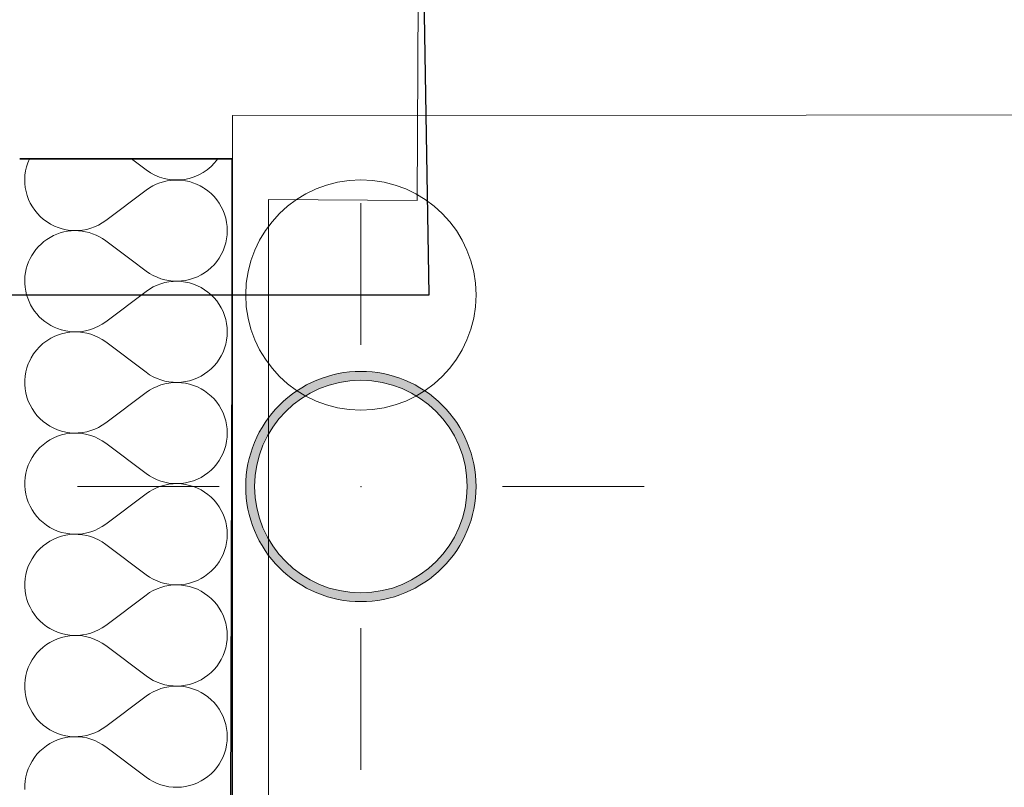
# Model space of a CAD drawing. Header units: millimetres. Extents: x -1465 to 393277, y -3788 to 454312.
# Tile 933 of 958: x 378742 to 379298, y 372679 to 373112. Entities that reach past the tile are written whole.
import ezdxf

# ---------------------------------------------------------------- set-up
doc = ezdxf.new("R2010")
doc.units = ezdxf.units.MM
for name, color, linetype in [('- A - ocieplenie', 8, 'Continuous'), ('2D - Rysunki i Obrazki', 8, 'Continuous'), ('Instalacje - Wod_Kan', 8, 'Continuous'), ('z JAN', 8, 'Continuous')]:
    doc.layers.add(name, color=color, linetype=linetype)

# ---------------------------------------------------------------- blocks, each defined once
blk = doc.blocks.new('*X31')
at = {"layer": '- A - ocieplenie', "linetype": 'Continuous', "lineweight": 13, "ltscale": 100}
for p, q in [((49860.19, 399445.2), (49868.52, 399438.94)), ((49845.67, 399410.37), (49868.52, 399427.52)), ((49845.67, 399398.94), (49860.05, 399388.15))]:
    blk.add_line(p, q, dxfattribs=at)
for centre, start, end in [((49828.52, 399433.23), 155.2417, 306.8699), ((49885.67, 399461.8), 233.1301, 324.4644), ((49885.67, 399404.66), 58.0276, 126.8699), ((49828.52, 399376.09), 53.1301, 253.7957), ((49828.52, 399318.94), 113.8321, 156.1679)]:
    blk.add_arc(centre, 28.57, start, end, dxfattribs=at)
blk = doc.blocks.new('*X32')
at = {"layer": '- A - ocieplenie', "linetype": 'Continuous', "lineweight": 13, "ltscale": 100}
for p, q in [((49901.48, 399428.45), (49900.78, 399428.88)), ((49903.38, 399427.08), (49901.48, 399428.45)), ((49905.16, 399425.55), (49903.38, 399427.08)), ((49906.8, 399423.88), (49905.16, 399425.55)), ((49908.31, 399422.09), (49906.8, 399423.88)), ((49909.66, 399420.18), (49908.31, 399422.09)), ((49910.85, 399418.16), (49909.66, 399420.18)), ((49911.87, 399416.05), (49910.85, 399418.16)), ((49912.72, 399413.86), (49911.87, 399416.05)), ((49913.38, 399411.62), (49912.72, 399413.86)), ((49913.86, 399409.32), (49913.38, 399411.62)), ((49914.14, 399407), (49913.86, 399409.32)), ((49914.24, 399404.66), (49914.14, 399407)), ((49913.86, 399399.99), (49914.14, 399402.32)), ((49914.14, 399402.32), (49914.24, 399404.66)), ((49912.72, 399395.45), (49913.38, 399397.7)), ((49913.38, 399397.7), (49913.86, 399399.99)), ((49909.66, 399389.14), (49910.85, 399391.16)), ((49910.85, 399391.16), (49911.87, 399393.27)), ((49911.87, 399393.27), (49912.72, 399395.45)), ((49860.05, 399388.15), (49868.52, 399381.8)), ((49905.16, 399383.77), (49906.8, 399385.43)), ((49906.8, 399385.43), (49908.31, 399387.23)), ((49908.31, 399387.23), (49909.66, 399389.14)), ((49868.52, 399381.8), (49870.45, 399380.47)), ((49870.45, 399380.47), (49872.49, 399379.31)), ((49872.49, 399379.31), (49874.61, 399378.32)), ((49897.39, 399378.6), (49899.48, 399379.65)), ((49899.48, 399379.65), (49901.48, 399380.87)), ((49901.48, 399380.87), (49903.38, 399382.24)), ((49903.38, 399382.24), (49905.16, 399383.77)), ((49874.61, 399373.86), (49872.49, 399372.87)), ((49874.61, 399378.32), (49876.8, 399377.5)), ((49876.8, 399374.68), (49874.61, 399373.86)), ((49876.8, 399377.5), (49879.06, 399376.86)), ((49879.06, 399375.31), (49876.8, 399374.68)), ((49879.06, 399376.86), (49881.36, 399376.41)), ((49881.36, 399375.76), (49879.06, 399375.31)), ((49881.36, 399376.41), (49883.69, 399376.16)), ((49883.69, 399376.02), (49881.36, 399375.76)), ((49883.69, 399376.16), (49886.03, 399376.09)), ((49886.03, 399376.09), (49883.69, 399376.02)), ((49886.03, 399376.09), (49888.37, 399376.22)), ((49888.37, 399375.96), (49886.03, 399376.09)), ((49888.37, 399376.22), (49890.69, 399376.53)), ((49890.69, 399375.64), (49888.37, 399375.96)), ((49890.69, 399376.53), (49892.97, 399377.04)), ((49892.97, 399375.14), (49890.69, 399375.64)), ((49892.97, 399377.04), (49895.21, 399377.73)), ((49895.21, 399374.45), (49892.97, 399375.14)), ((49895.21, 399377.73), (49897.39, 399378.6)), ((49897.39, 399373.57), (49895.21, 399374.45)), ((49899.48, 399372.53), (49897.39, 399373.57)), ((49845.67, 399353.23), (49868.52, 399370.37)), ((49870.45, 399371.7), (49868.52, 399370.37)), ((49872.49, 399372.87), (49870.45, 399371.7)), ((49901.48, 399371.31), (49899.48, 399372.53)), ((49903.38, 399369.93), (49901.48, 399371.31)), ((49905.16, 399368.41), (49903.38, 399369.93)), ((49906.8, 399366.74), (49905.16, 399368.41)), ((49908.31, 399364.95), (49906.8, 399366.74)), ((49909.66, 399363.03), (49908.31, 399364.95)), ((49910.85, 399361.01), (49909.66, 399363.03)), ((49911.87, 399358.91), (49910.85, 399361.01)), ((49912.72, 399356.72), (49911.87, 399358.91)), ((49841.63, 399350.7), (49843.7, 399351.88)), ((49843.7, 399351.88), (49845.67, 399353.23)), ((49913.38, 399354.48), (49912.72, 399356.72)), ((49913.86, 399352.18), (49913.38, 399354.48)), ((49914.14, 399349.86), (49913.86, 399352.18)), ((49818.48, 399345.69), (49816.94, 399345.04)), ((49820.75, 399346.44), (49818.48, 399345.69)), ((49820.56, 399348.66), (49820.75, 399348.59)), ((49820.75, 399348.59), (49823.07, 399348.04)), ((49823.07, 399346.99), (49820.75, 399346.44)), ((49823.07, 399348.04), (49825.43, 399347.68)), ((49825.43, 399347.35), (49823.07, 399346.99)), ((49825.43, 399347.68), (49827.81, 399347.53)), ((49827.81, 399347.51), (49825.43, 399347.35)), ((49827.81, 399347.53), (49830.2, 399347.57)), ((49830.2, 399347.47), (49827.81, 399347.51)), ((49830.2, 399347.57), (49832.57, 399347.8)), ((49832.57, 399347.23), (49830.2, 399347.47)), ((49832.57, 399347.8), (49834.92, 399348.24)), ((49834.92, 399346.79), (49832.57, 399347.23)), ((49834.92, 399348.24), (49837.22, 399348.87)), ((49837.22, 399346.16), (49834.92, 399346.79)), ((49837.22, 399348.87), (49839.46, 399349.69)), ((49839.46, 399345.34), (49837.22, 399346.16)), ((49839.46, 399349.69), (49841.63, 399350.7)), ((49914.24, 399347.52), (49914.14, 399349.86)), ((49914.14, 399345.18), (49914.24, 399347.52)), ((49841.63, 399344.34), (49839.46, 399345.34)), ((49843.7, 399343.15), (49841.63, 399344.34)), ((49845.67, 399341.8), (49843.7, 399343.15)), ((49845.67, 399341.8), (49868.52, 399324.66)), ((49912.72, 399338.31), (49913.38, 399340.56)), ((49913.38, 399340.56), (49913.86, 399342.85)), ((49913.86, 399342.85), (49914.14, 399345.18)), ((49910.85, 399334.02), (49911.87, 399336.13)), ((49911.87, 399336.13), (49912.72, 399338.31)), ((49801.95, 399329.44), (49801.17, 399327.18)), ((49802.44, 399330.54), (49801.95, 399329.44)), ((49906.8, 399328.29), (49908.31, 399330.09)), ((49908.31, 399330.09), (49909.66, 399332)), ((49909.66, 399332), (49910.85, 399334.02)), ((49800.57, 399324.87), (49800.18, 399322.52)), ((49801.17, 399327.18), (49800.57, 399324.87)), ((49868.52, 399324.66), (49870.45, 399323.33)), ((49899.48, 399322.51), (49901.48, 399323.72)), ((49901.48, 399323.72), (49903.38, 399325.1)), ((49903.38, 399325.1), (49905.16, 399326.62)), ((49905.16, 399326.62), (49906.8, 399328.29)), ((49800.18, 399322.52), (49799.98, 399320.14)), ((49799.98, 399320.14), (49799.98, 399317.75)), ((49870.45, 399323.33), (49872.49, 399322.17)), ((49872.49, 399322.17), (49874.61, 399321.17)), ((49874.61, 399321.17), (49876.8, 399320.35)), ((49876.8, 399320.35), (49879.06, 399319.72)), ((49879.06, 399318.17), (49876.8, 399317.54)), ((49879.06, 399319.72), (49881.36, 399319.27)), ((49881.36, 399318.62), (49879.06, 399318.17)), ((49881.36, 399319.27), (49883.69, 399319.01)), ((49883.69, 399318.88), (49881.36, 399318.62)), ((49883.69, 399319.01), (49886.03, 399318.95)), ((49886.03, 399318.94), (49883.69, 399318.88)), ((49886.03, 399318.95), (49888.37, 399319.07)), ((49888.37, 399318.82), (49886.03, 399318.94)), ((49888.37, 399319.07), (49890.69, 399319.39)), ((49890.69, 399318.5), (49888.37, 399318.82)), ((49890.69, 399319.39), (49892.97, 399319.9)), ((49892.97, 399317.99), (49890.69, 399318.5)), ((49892.97, 399319.9), (49895.21, 399320.59)), ((49895.21, 399317.3), (49892.97, 399317.99)), ((49895.21, 399320.59), (49897.39, 399321.46)), ((49897.39, 399321.46), (49899.48, 399322.51)), ((49799.98, 399317.75), (49800.18, 399315.37)), ((49800.18, 399315.37), (49800.57, 399313.02)), ((49800.57, 399313.02), (49801.17, 399310.71)), ((49845.67, 399296.09), (49868.52, 399313.23)), ((49870.45, 399314.56), (49868.52, 399313.23)), ((49872.49, 399315.72), (49870.45, 399314.56)), ((49874.61, 399316.72), (49872.49, 399315.72)), ((49876.8, 399317.54), (49874.61, 399316.72)), ((49897.39, 399316.43), (49895.21, 399317.3)), ((49899.48, 399315.38), (49897.39, 399316.43)), ((49901.48, 399314.17), (49899.48, 399315.38)), ((49903.38, 399312.79), (49901.48, 399314.17)), ((49905.16, 399311.27), (49903.38, 399312.79)), ((49801.17, 399310.71), (49801.95, 399308.45)), ((49801.95, 399308.45), (49802.92, 399306.27)), ((49906.8, 399309.6), (49905.16, 399311.27)), ((49908.31, 399307.8), (49906.8, 399309.6)), ((49909.66, 399305.89), (49908.31, 399307.8)), ((49802.92, 399306.27), (49804.06, 399304.18)), ((49804.06, 399304.18), (49805.38, 399302.19)), ((49805.38, 399302.19), (49806.86, 399300.32)), ((49910.85, 399303.87), (49909.66, 399305.89)), ((49911.87, 399301.76), (49910.85, 399303.87)), ((49912.72, 399299.58), (49911.87, 399301.76)), ((49806.86, 399300.32), (49808.49, 399298.57)), ((49808.49, 399298.57), (49810.26, 399296.97)), ((49810.26, 399296.97), (49812.16, 399295.52)), ((49843.7, 399294.74), (49845.67, 399296.09)), ((49913.38, 399297.33), (49912.72, 399299.58)), ((49913.86, 399295.04), (49913.38, 399297.33)), ((49812.16, 399295.52), (49814.17, 399294.24)), ((49814.17, 399294.24), (49816.28, 399293.13)), ((49816.28, 399293.13), (49818.48, 399292.2)), ((49818.48, 399292.2), (49820.75, 399291.45)), ((49820.75, 399291.45), (49823.07, 399290.9)), ((49823.07, 399290.9), (49825.43, 399290.54)), ((49825.43, 399290.21), (49823.07, 399289.85)), ((49825.43, 399290.54), (49827.81, 399290.38)), ((49827.81, 399290.36), (49825.43, 399290.21)), ((49827.81, 399290.38), (49830.2, 399290.42)), ((49830.2, 399290.32), (49827.81, 399290.36)), ((49830.2, 399290.42), (49832.57, 399290.66)), ((49832.57, 399290.09), (49830.2, 399290.32)), ((49832.57, 399290.66), (49834.92, 399291.1)), ((49834.92, 399289.65), (49832.57, 399290.09)), ((49834.92, 399291.1), (49837.22, 399291.73)), ((49837.22, 399291.73), (49839.46, 399292.55)), ((49839.46, 399292.55), (49841.63, 399293.55)), ((49841.63, 399293.55), (49843.7, 399294.74)), ((49914.14, 399292.71), (49913.86, 399295.04)), ((49914.24, 399290.37), (49914.14, 399292.71)), ((49914.14, 399288.03), (49914.24, 399290.37)), ((49812.16, 399285.22), (49810.26, 399283.78)), ((49814.17, 399286.51), (49812.16, 399285.22)), ((49816.28, 399287.62), (49814.17, 399286.51)), ((49818.48, 399288.55), (49816.28, 399287.62)), ((49820.75, 399289.29), (49818.48, 399288.55)), ((49823.07, 399289.85), (49820.75, 399289.29)), ((49837.22, 399289.02), (49834.92, 399289.65)), ((49839.46, 399288.2), (49837.22, 399289.02)), ((49841.63, 399287.19), (49839.46, 399288.2)), ((49843.7, 399286.01), (49841.63, 399287.19)), ((49845.67, 399284.66), (49843.7, 399286.01)), ((49845.67, 399284.66), (49868.52, 399267.52)), ((49913.38, 399283.41), (49913.86, 399285.71)), ((49913.86, 399285.71), (49914.14, 399288.03)), ((49806.86, 399280.43), (49805.38, 399278.56)), ((49808.49, 399282.17), (49806.86, 399280.43)), ((49810.26, 399283.78), (49808.49, 399282.17)), ((49910.85, 399276.88), (49911.87, 399278.98)), ((49911.87, 399278.98), (49912.72, 399281.17)), ((49912.72, 399281.17), (49913.38, 399283.41)), ((49802.92, 399274.48), (49801.95, 399272.29)), ((49804.06, 399276.57), (49802.92, 399274.48)), ((49805.38, 399278.56), (49804.06, 399276.57)), ((49908.31, 399272.94), (49909.66, 399274.86)), ((49909.66, 399274.86), (49910.85, 399276.88)), ((49801.17, 399270.04), (49800.57, 399267.73)), ((49801.95, 399272.29), (49801.17, 399270.04)), ((49901.48, 399266.58), (49903.38, 399267.96)), ((49903.38, 399267.96), (49905.16, 399269.48)), ((49905.16, 399269.48), (49906.8, 399271.15)), ((49906.8, 399271.15), (49908.31, 399272.94)), ((49800.18, 399265.37), (49799.98, 399263)), ((49799.98, 399263), (49799.98, 399260.61)), ((49800.57, 399267.73), (49800.18, 399265.37)), ((49868.52, 399267.52), (49870.45, 399266.19)), ((49870.45, 399266.19), (49872.49, 399265.02)), ((49872.49, 399265.02), (49874.61, 399264.03)), ((49874.61, 399264.03), (49876.8, 399263.21)), ((49876.8, 399263.21), (49879.06, 399262.58)), ((49879.06, 399262.58), (49881.36, 399262.13)), ((49890.69, 399262.25), (49892.97, 399262.75)), ((49892.97, 399262.75), (49895.21, 399263.44)), ((49895.21, 399263.44), (49897.39, 399264.32)), ((49897.39, 399264.32), (49899.48, 399265.36)), ((49899.48, 399265.36), (49901.48, 399266.58)), ((49799.98, 399260.61), (49800.18, 399258.23)), ((49800.18, 399258.23), (49800.57, 399255.88)), ((49870.45, 399257.42), (49868.52, 399256.09)), ((49872.49, 399258.58), (49870.45, 399257.42)), ((49874.61, 399259.57), (49872.49, 399258.58)), ((49876.8, 399260.39), (49874.61, 399259.57)), ((49879.06, 399261.03), (49876.8, 399260.39)), ((49881.36, 399261.48), (49879.06, 399261.03)), ((49881.36, 399262.13), (49883.69, 399261.87)), ((49883.69, 399261.73), (49881.36, 399261.48)), ((49883.69, 399261.87), (49886.03, 399261.8)), ((49886.03, 399261.8), (49883.69, 399261.73)), ((49886.03, 399261.8), (49888.37, 399261.93)), ((49888.37, 399261.67), (49886.03, 399261.8)), ((49888.37, 399261.93), (49890.69, 399262.25)), ((49890.69, 399261.36), (49888.37, 399261.67)), ((49892.97, 399260.85), (49890.69, 399261.36)), ((49895.21, 399260.16), (49892.97, 399260.85)), ((49897.39, 399259.29), (49895.21, 399260.16)), ((49899.48, 399258.24), (49897.39, 399259.29)), ((49901.48, 399257.02), (49899.48, 399258.24)), ((49903.38, 399255.65), (49901.48, 399257.02)), ((49800.57, 399255.88), (49801.17, 399253.56)), ((49801.17, 399253.56), (49801.95, 399251.31)), ((49801.95, 399251.31), (49802.92, 399249.13)), ((49845.67, 399238.94), (49868.52, 399256.09)), ((49905.16, 399254.12), (49903.38, 399255.65)), ((49906.8, 399252.46), (49905.16, 399254.12)), ((49908.31, 399250.66), (49906.8, 399252.46)), ((49802.92, 399249.13), (49804.06, 399247.04)), ((49804.06, 399247.04), (49805.38, 399245.05)), ((49909.66, 399248.75), (49908.31, 399250.66)), ((49910.85, 399246.73), (49909.66, 399248.75)), ((49911.87, 399244.62), (49910.85, 399246.73)), ((49805.38, 399245.05), (49806.86, 399243.17)), ((49806.86, 399243.17), (49808.49, 399241.43)), ((49808.49, 399241.43), (49810.26, 399239.83)), ((49912.72, 399242.44), (49911.87, 399244.62)), ((49913.38, 399240.19), (49912.72, 399242.44)), ((49913.86, 399237.9), (49913.38, 399240.19)), ((49810.26, 399239.83), (49812.16, 399238.38)), ((49812.16, 399238.38), (49814.17, 399237.1)), ((49814.17, 399237.1), (49816.28, 399235.99)), ((49816.28, 399235.99), (49818.48, 399235.05)), ((49818.48, 399235.05), (49820.75, 399234.31)), ((49834.92, 399233.96), (49837.22, 399234.59)), ((49837.22, 399234.59), (49839.46, 399235.41)), ((49839.46, 399235.41), (49841.63, 399236.41)), ((49841.63, 399236.41), (49843.7, 399237.59)), ((49843.7, 399237.59), (49845.67, 399238.94)), ((49914.14, 399235.57), (49913.86, 399237.9)), ((49914.24, 399233.23), (49914.14, 399235.57)), ((49814.17, 399229.36), (49812.16, 399228.08)), ((49816.28, 399230.48), (49814.17, 399229.36)), ((49818.48, 399231.41), (49816.28, 399230.48)), ((49820.75, 399232.15), (49818.48, 399231.41)), ((49820.75, 399234.31), (49823.07, 399233.76)), ((49823.07, 399232.71), (49820.75, 399232.15)), ((49823.07, 399233.76), (49825.43, 399233.4)), ((49825.43, 399233.06), (49823.07, 399232.71)), ((49825.43, 399233.4), (49827.81, 399233.24)), ((49827.81, 399233.22), (49825.43, 399233.06)), ((49827.81, 399233.24), (49830.2, 399233.28)), ((49830.2, 399233.18), (49827.81, 399233.22)), ((49830.2, 399233.28), (49832.57, 399233.52)), ((49832.57, 399232.94), (49830.2, 399233.18)), ((49832.57, 399233.52), (49834.92, 399233.96)), ((49834.92, 399232.51), (49832.57, 399232.94)), ((49837.22, 399231.88), (49834.92, 399232.51)), ((49839.46, 399231.05), (49837.22, 399231.88)), ((49841.63, 399230.05), (49839.46, 399231.05)), ((49843.7, 399228.87), (49841.63, 399230.05)), ((49913.86, 399228.57), (49914.14, 399230.89)), ((49914.14, 399230.89), (49914.24, 399233.23)), ((49808.49, 399225.03), (49806.86, 399223.29)), ((49810.26, 399226.63), (49808.49, 399225.03)), ((49812.16, 399228.08), (49810.26, 399226.63)), ((49845.67, 399227.52), (49843.7, 399228.87)), ((49845.67, 399227.52), (49868.52, 399210.37)), ((49911.87, 399221.84), (49912.72, 399224.03)), ((49912.72, 399224.03), (49913.38, 399226.27)), ((49913.38, 399226.27), (49913.86, 399228.57)), ((49804.06, 399219.43), (49802.92, 399217.33)), ((49805.38, 399221.42), (49804.06, 399219.43)), ((49806.86, 399223.29), (49805.38, 399221.42)), ((49909.66, 399217.71), (49910.85, 399219.73)), ((49910.85, 399219.73), (49911.87, 399221.84)), ((49801.17, 399212.9), (49800.57, 399210.58)), ((49801.95, 399215.15), (49801.17, 399212.9)), ((49802.92, 399217.33), (49801.95, 399215.15)), ((49903.38, 399210.81), (49905.16, 399212.34)), ((49905.16, 399212.34), (49906.8, 399214.01)), ((49906.8, 399214.01), (49908.31, 399215.8)), ((49908.31, 399215.8), (49909.66, 399217.71)), ((49800.18, 399208.23), (49799.98, 399205.85)), ((49800.57, 399210.58), (49800.18, 399208.23)), ((49868.52, 399210.37), (49870.45, 399209.05)), ((49870.45, 399209.05), (49872.49, 399207.88)), ((49872.49, 399207.88), (49874.61, 399206.89)), ((49874.61, 399206.89), (49876.8, 399206.07)), ((49895.21, 399206.3), (49897.39, 399207.17)), ((49897.39, 399207.17), (49899.48, 399208.22)), ((49899.48, 399208.22), (49901.48, 399209.44)), ((49901.48, 399209.44), (49903.38, 399210.81)), ((49799.98, 399205.85), (49799.98, 399203.47)), ((49799.98, 399203.47), (49800.18, 399201.09)), ((49872.49, 399201.44), (49870.45, 399200.27)), ((49874.61, 399202.43), (49872.49, 399201.44)), ((49876.8, 399203.25), (49874.61, 399202.43)), ((49876.8, 399206.07), (49879.06, 399205.43)), ((49879.06, 399203.88), (49876.8, 399203.25)), ((49879.06, 399205.43), (49881.36, 399204.99)), ((49881.36, 399204.33), (49879.06, 399203.88)), ((49881.36, 399204.99), (49883.69, 399204.73)), ((49883.69, 399204.59), (49881.36, 399204.33)), ((49883.69, 399204.73), (49886.03, 399204.66)), ((49886.03, 399204.66), (49883.69, 399204.59)), ((49886.03, 399204.66), (49888.37, 399204.79)), ((49888.37, 399204.53), (49886.03, 399204.66)), ((49888.37, 399204.79), (49890.69, 399205.1)), ((49890.69, 399204.21), (49888.37, 399204.53)), ((49890.69, 399205.1), (49892.97, 399205.61)), ((49892.97, 399203.71), (49890.69, 399204.21)), ((49892.97, 399205.61), (49895.21, 399206.3)), ((49895.21, 399203.02), (49892.97, 399203.71)), ((49897.39, 399202.15), (49895.21, 399203.02)), ((49899.48, 399201.1), (49897.39, 399202.15)), ((49800.18, 399201.09), (49800.57, 399198.73)), ((49800.57, 399198.73), (49801.17, 399196.42)), ((49801.17, 399196.42), (49801.95, 399194.17)), ((49845.67, 399181.8), (49868.52, 399198.94)), ((49870.45, 399200.27), (49868.52, 399198.94)), ((49901.48, 399199.88), (49899.48, 399201.1)), ((49903.38, 399198.51), (49901.48, 399199.88)), ((49905.16, 399196.98), (49903.38, 399198.51)), ((49906.8, 399195.31), (49905.16, 399196.98)), ((49801.95, 399194.17), (49802.92, 399191.99)), ((49802.92, 399191.99), (49804.06, 399189.89)), ((49908.31, 399193.52), (49906.8, 399195.31)), ((49909.66, 399191.6), (49908.31, 399193.52)), ((49910.85, 399189.59), (49909.66, 399191.6)), ((49804.06, 399189.89), (49805.38, 399187.9)), ((49805.38, 399187.9), (49806.86, 399186.03)), ((49806.86, 399186.03), (49808.49, 399184.29)), ((49911.87, 399187.48), (49910.85, 399189.59)), ((49912.72, 399185.29), (49911.87, 399187.48)), ((49913.38, 399183.05), (49912.72, 399185.29)), ((49808.49, 399184.29), (49810.26, 399182.69)), ((49810.26, 399182.69), (49812.16, 399181.24)), ((49812.16, 399181.24), (49814.17, 399179.95)), ((49814.17, 399179.95), (49816.28, 399178.84)), ((49839.46, 399178.26), (49841.63, 399179.27)), ((49841.63, 399179.27), (49843.7, 399180.45)), ((49843.7, 399180.45), (49845.67, 399181.8)), ((49913.86, 399180.75), (49913.38, 399183.05)), ((49914.14, 399178.43), (49913.86, 399180.75)), ((49816.28, 399178.84), (49818.48, 399177.91)), ((49818.48, 399174.26), (49816.28, 399173.33)), ((49818.48, 399177.91), (49820.75, 399177.17)), ((49820.75, 399175.01), (49818.48, 399174.26)), ((49820.75, 399177.17), (49823.07, 399176.61)), ((49823.07, 399175.56), (49820.75, 399175.01)), ((49823.07, 399176.61), (49825.43, 399176.26)), ((49825.43, 399175.92), (49823.07, 399175.56)), ((49825.43, 399176.26), (49827.81, 399176.1)), ((49827.81, 399176.08), (49825.43, 399175.92)), ((49827.81, 399176.1), (49830.2, 399176.14)), ((49830.2, 399176.04), (49827.81, 399176.08)), ((49830.2, 399176.14), (49832.57, 399176.38)), ((49832.57, 399175.8), (49830.2, 399176.04)), ((49832.57, 399176.38), (49834.92, 399176.81)), ((49834.92, 399175.36), (49832.57, 399175.8)), ((49834.92, 399176.81), (49837.22, 399177.44)), ((49837.22, 399174.73), (49834.92, 399175.36)), ((49837.22, 399177.44), (49839.46, 399178.26)), ((49839.46, 399173.91), (49837.22, 399174.73)), ((49841.63, 399172.91), (49839.46, 399173.91)), ((49913.86, 399171.42), (49914.14, 399173.75)), ((49914.24, 399176.09), (49914.14, 399178.43)), ((49914.14, 399173.75), (49914.24, 399176.09)), ((49808.49, 399167.89), (49806.86, 399166.15)), ((49810.26, 399169.49), (49808.49, 399167.89)), ((49812.16, 399170.94), (49810.26, 399169.49)), ((49814.17, 399172.22), (49812.16, 399170.94)), ((49816.28, 399173.33), (49814.17, 399172.22)), ((49843.7, 399171.72), (49841.63, 399172.91)), ((49845.67, 399170.37), (49843.7, 399171.72)), ((49845.67, 399170.37), (49868.52, 399153.23)), ((49912.72, 399166.88), (49913.38, 399169.13)), ((49913.38, 399169.13), (49913.86, 399171.42)), ((49804.06, 399162.28), (49802.92, 399160.19)), ((49805.38, 399164.27), (49804.06, 399162.28)), ((49806.86, 399166.15), (49805.38, 399164.27)), ((49909.66, 399160.57), (49910.85, 399162.59)), ((49910.85, 399162.59), (49911.87, 399164.7)), ((49911.87, 399164.7), (49912.72, 399166.88)), ((49801.95, 399158.01), (49801.17, 399155.75)), ((49802.92, 399160.19), (49801.95, 399158.01)), ((49905.16, 399155.2), (49906.8, 399156.86)), ((49906.8, 399156.86), (49908.31, 399158.66)), ((49908.31, 399158.66), (49909.66, 399160.57)), ((49800.57, 399153.44), (49800.18, 399151.09)), ((49801.17, 399155.75), (49800.57, 399153.44)), ((49868.52, 399153.23), (49870.45, 399151.9)), ((49870.45, 399151.9), (49872.49, 399150.74)), ((49899.48, 399151.08), (49901.48, 399152.29)), ((49901.48, 399152.29), (49903.38, 399153.67)), ((49903.38, 399153.67), (49905.16, 399155.2)), ((49800.18, 399151.09), (49799.98, 399148.71)), ((49799.98, 399148.71), (49799.98, 399146.32)), ((49799.98, 399146.32), (49800.18, 399143.94)), ((49872.49, 399150.74), (49874.61, 399149.74)), ((49874.61, 399149.74), (49876.8, 399148.93)), ((49876.8, 399146.11), (49874.61, 399145.29)), ((49876.8, 399148.93), (49879.06, 399148.29)), ((49879.06, 399146.74), (49876.8, 399146.11)), ((49879.06, 399148.29), (49881.36, 399147.84)), ((49881.36, 399147.19), (49879.06, 399146.74)), ((49881.36, 399147.84), (49883.69, 399147.59)), ((49883.69, 399147.45), (49881.36, 399147.19)), ((49883.69, 399147.59), (49886.03, 399147.52)), ((49886.03, 399147.51), (49883.69, 399147.45)), ((49886.03, 399147.52), (49888.37, 399147.64)), ((49888.37, 399147.39), (49886.03, 399147.51)), ((49888.37, 399147.64), (49890.69, 399147.96)), ((49890.69, 399147.07), (49888.37, 399147.39)), ((49890.69, 399147.96), (49892.97, 399148.47)), ((49892.97, 399146.57), (49890.69, 399147.07)), ((49892.97, 399148.47), (49895.21, 399149.16)), ((49895.21, 399145.87), (49892.97, 399146.57)), ((49895.21, 399149.16), (49897.39, 399150.03)), ((49897.39, 399145), (49895.21, 399145.87)), ((49897.39, 399150.03), (49899.48, 399151.08)), ((49800.18, 399143.94), (49800.57, 399141.59)), ((49800.57, 399141.59), (49801.17, 399139.28)), ((49845.67, 399124.66), (49868.52, 399141.8)), ((49870.45, 399143.13), (49868.52, 399141.8)), ((49872.49, 399144.29), (49870.45, 399143.13)), ((49874.61, 399145.29), (49872.49, 399144.29)), ((49899.48, 399143.95), (49897.39, 399145)), ((49901.48, 399142.74), (49899.48, 399143.95)), ((49903.38, 399141.36), (49901.48, 399142.74)), ((49905.16, 399139.84), (49903.38, 399141.36)), ((49801.17, 399139.28), (49801.95, 399137.02)), ((49801.95, 399137.02), (49802.92, 399134.84)), ((49802.92, 399134.84), (49804.06, 399132.75)), ((49906.8, 399138.17), (49905.16, 399139.84)), ((49908.31, 399136.37), (49906.8, 399138.17)), ((49909.66, 399134.46), (49908.31, 399136.37)), ((49804.06, 399132.75), (49805.38, 399130.76)), ((49805.38, 399130.76), (49806.86, 399128.89)), ((49910.85, 399132.44), (49909.66, 399134.46)), ((49911.87, 399130.34), (49910.85, 399132.44)), ((49912.72, 399128.15), (49911.87, 399130.34)), ((49806.86, 399128.89), (49808.49, 399127.14)), ((49808.49, 399127.14), (49810.26, 399125.54)), ((49810.26, 399125.54), (49812.16, 399124.1)), ((49812.16, 399124.1), (49814.17, 399122.81)), ((49843.7, 399123.31), (49845.67, 399124.66)), ((49913.38, 399125.9), (49912.72, 399128.15)), ((49913.86, 399123.61), (49913.38, 399125.9)), ((49914.14, 399121.29), (49913.86, 399123.61)), ((49814.17, 399122.81), (49816.28, 399121.7)), ((49816.28, 399121.7), (49818.48, 399120.77)), ((49818.48, 399120.77), (49820.75, 399120.02)), ((49820.75, 399117.87), (49818.48, 399117.12)), ((49820.75, 399120.02), (49823.07, 399119.47)), ((49823.07, 399118.42), (49820.75, 399117.87)), ((49823.07, 399119.47), (49825.43, 399119.11)), ((49825.43, 399118.78), (49823.07, 399118.42)), ((49825.43, 399119.11), (49827.81, 399118.95)), ((49827.81, 399118.94), (49825.43, 399118.78)), ((49827.81, 399118.95), (49830.2, 399118.99)), ((49830.2, 399118.9), (49827.81, 399118.94)), ((49830.2, 399118.99), (49832.57, 399119.23)), ((49832.57, 399118.66), (49830.2, 399118.9)), ((49832.57, 399119.23), (49834.92, 399119.67)), ((49834.92, 399118.22), (49832.57, 399118.66)), ((49834.92, 399119.67), (49837.22, 399120.3)), ((49837.22, 399117.59), (49834.92, 399118.22)), ((49837.22, 399120.3), (49839.46, 399121.12)), ((49839.46, 399121.12), (49841.63, 399122.13)), ((49841.63, 399122.13), (49843.7, 399123.31)), ((49914.24, 399118.94), (49914.14, 399121.29)), ((49914.14, 399116.6), (49914.24, 399118.94)), ((49810.26, 399112.35), (49808.49, 399110.75)), ((49812.16, 399113.79), (49810.26, 399112.35)), ((49814.17, 399115.08), (49812.16, 399113.79)), ((49816.28, 399116.19), (49814.17, 399115.08)), ((49818.48, 399117.12), (49816.28, 399116.19)), ((49839.46, 399116.77), (49837.22, 399117.59)), ((49841.63, 399115.76), (49839.46, 399116.77)), ((49843.7, 399114.58), (49841.63, 399115.76)), ((49845.67, 399113.23), (49843.7, 399114.58)), ((49845.67, 399113.23), (49868.52, 399096.09)), ((49913.38, 399111.99), (49913.86, 399114.28)), ((49913.86, 399114.28), (49914.14, 399116.6)), ((49805.38, 399107.13), (49804.06, 399105.14)), ((49806.86, 399109), (49805.38, 399107.13)), ((49808.49, 399110.75), (49806.86, 399109)), ((49910.85, 399105.45), (49911.87, 399107.55)), ((49911.87, 399107.55), (49912.72, 399109.74)), ((49912.72, 399109.74), (49913.38, 399111.99)), ((49802.92, 399103.05), (49801.95, 399100.87)), ((49804.06, 399105.14), (49802.92, 399103.05)), ((49906.8, 399099.72), (49908.31, 399101.52)), ((49908.31, 399101.52), (49909.66, 399103.43)), ((49909.66, 399103.43), (49910.85, 399105.45)), ((49800.57, 399096.3), (49800.18, 399093.95)), ((49801.17, 399098.61), (49800.57, 399096.3)), ((49801.95, 399100.87), (49801.17, 399098.61)), ((49868.52, 399096.09), (49870.45, 399094.76)), ((49901.48, 399095.15), (49903.38, 399096.53)), ((49903.38, 399096.53), (49905.16, 399098.05)), ((49905.16, 399098.05), (49906.8, 399099.72)), ((49800.18, 399093.95), (49799.98, 399091.57)), ((49799.98, 399091.57), (49799.98, 399089.18)), ((49870.45, 399094.76), (49872.49, 399093.6)), ((49872.49, 399093.6), (49874.61, 399092.6)), ((49874.61, 399092.6), (49876.8, 399091.78)), ((49876.8, 399091.78), (49879.06, 399091.15)), ((49879.06, 399091.15), (49881.36, 399090.7)), ((49881.36, 399090.7), (49883.69, 399090.44)), ((49883.69, 399090.44), (49886.03, 399090.38)), ((49886.03, 399090.38), (49888.37, 399090.5)), ((49888.37, 399090.5), (49890.69, 399090.82)), ((49890.69, 399090.82), (49892.97, 399091.32)), ((49892.97, 399091.32), (49895.21, 399092.02)), ((49895.21, 399092.02), (49897.39, 399092.89)), ((49897.39, 399092.89), (49899.48, 399093.94)), ((49899.48, 399093.94), (49901.48, 399095.15))]:
    blk.add_line(p, q, dxfattribs=at)

msp = doc.modelspace()

# ---------------------------------------------------------------- hatches: boundary and pattern name
at = {"layer": 'Instalacje - Wod_Kan', "linetype": 'Continuous', "lineweight": 13}
h = msp.add_hatch(color=256, dxfattribs=at)
h.paths.add_polyline_path([(378934.96, 372913.6, 0.414214), (378869.96, 372848.6, 0.414214), (378934.96, 372783.6, 0.414214), (378999.96, 372848.6, 0.414214)])
h.paths.add_polyline_path([(378934.96, 372908.6, -1), (378934.96, 372788.6, -1)], flags=0)

# ---------------------------------------------------------------- linework, layer by layer
at = {"layer": '- A - ocieplenie', "color": 8, "linetype": 'Continuous', "lineweight": 35, "ltscale": 100, "flags": 128}
for points in [[(378862.39, 373033.6), (378742.39, 373033.6)], [(378862.39, 369651.04), (378862.39, 373033.6)]]:
    msp.add_lwpolyline(points, dxfattribs=at)
at = {"layer": '2D - Rysunki i Obrazki', "color": 8, "linetype": 'Continuous', "lineweight": 13, "ltscale": 100}
msp.add_circle((378934.96, 372956.75), 65, dxfattribs=at)
at = {"layer": 'Instalacje - Wod_Kan', "color": 8, "linetype": 'Continuous', "lineweight": 0, "ltscale": 100}
for p, q in [((378934.96, 372928.6), (378934.96, 373008.6)), ((378854.96, 372848.6), (378774.96, 372848.6)), ((379014.96, 372848.6), (379094.96, 372848.6)), ((378934.96, 372768.6), (378934.96, 372688.6))]:
    msp.add_line(p, q, dxfattribs=at)
at = {"layer": 'Instalacje - Wod_Kan', "color": 8, "linetype": 'Continuous', "lineweight": 20, "ltscale": 100, "flags": 128}
for points in [[(378934.96, 372913.6, 0.414214), (378869.96, 372848.6, 0.414214), (378934.96, 372783.6, 0.414214), (378999.96, 372848.6, 0.414214)], [(378934.96, 372908.6, -1), (378934.96, 372788.6, -1)]]:
    msp.add_lwpolyline(points, format="xyb", close=True, dxfattribs=at)
at = {"layer": 'Instalacje - Wod_Kan', "color": 8, "linetype": 'Continuous', "lineweight": 0, "ltscale": 100}
msp.add_point((378934.96, 372848.6), dxfattribs=at)
at = {"layer": 'z JAN', "color": 8, "linetype": 'Continuous', "lineweight": 25, "ltscale": 100, "flags": 128}
msp.add_lwpolyline([(378473.52, 372956.75), (378973.54, 372956.75), (378947.85, 374494.23), (378460.13, 374491.66), (378461.69, 374312.86)], close=True, dxfattribs=at)
at = {"layer": 'z JAN', "color": 8, "linetype": 'Continuous', "lineweight": 13, "ltscale": 100, "flags": 128}
for points in [[(378882.85, 369651.04), (378882.85, 373010.63), (378966.68, 373010.16), (378974.69, 374445.35), (379882.34, 374440.28), (379905.05, 372555.29), (379903.67, 372555.27), (380092.82, 356853.58), (378962.85, 356856.54), (378962.85, 369651.04)], [(378861.07, 372535.41), (379833.93, 372535.41), (379833.93, 373058.6), (378862.45, 373058.14)]]:
    msp.add_lwpolyline(points, close=True, dxfattribs=at)

# ---------------------------------------------------------------- block references
at = {"color": 8, "linetype": 'Continuous', "lineweight": 20, "ltscale": 100}
for name in ['*X31', '*X32']:
    msp.add_blockref(name, (328945.29, -26411.59), dxfattribs=at)

doc.saveas('drawing.dxf')
